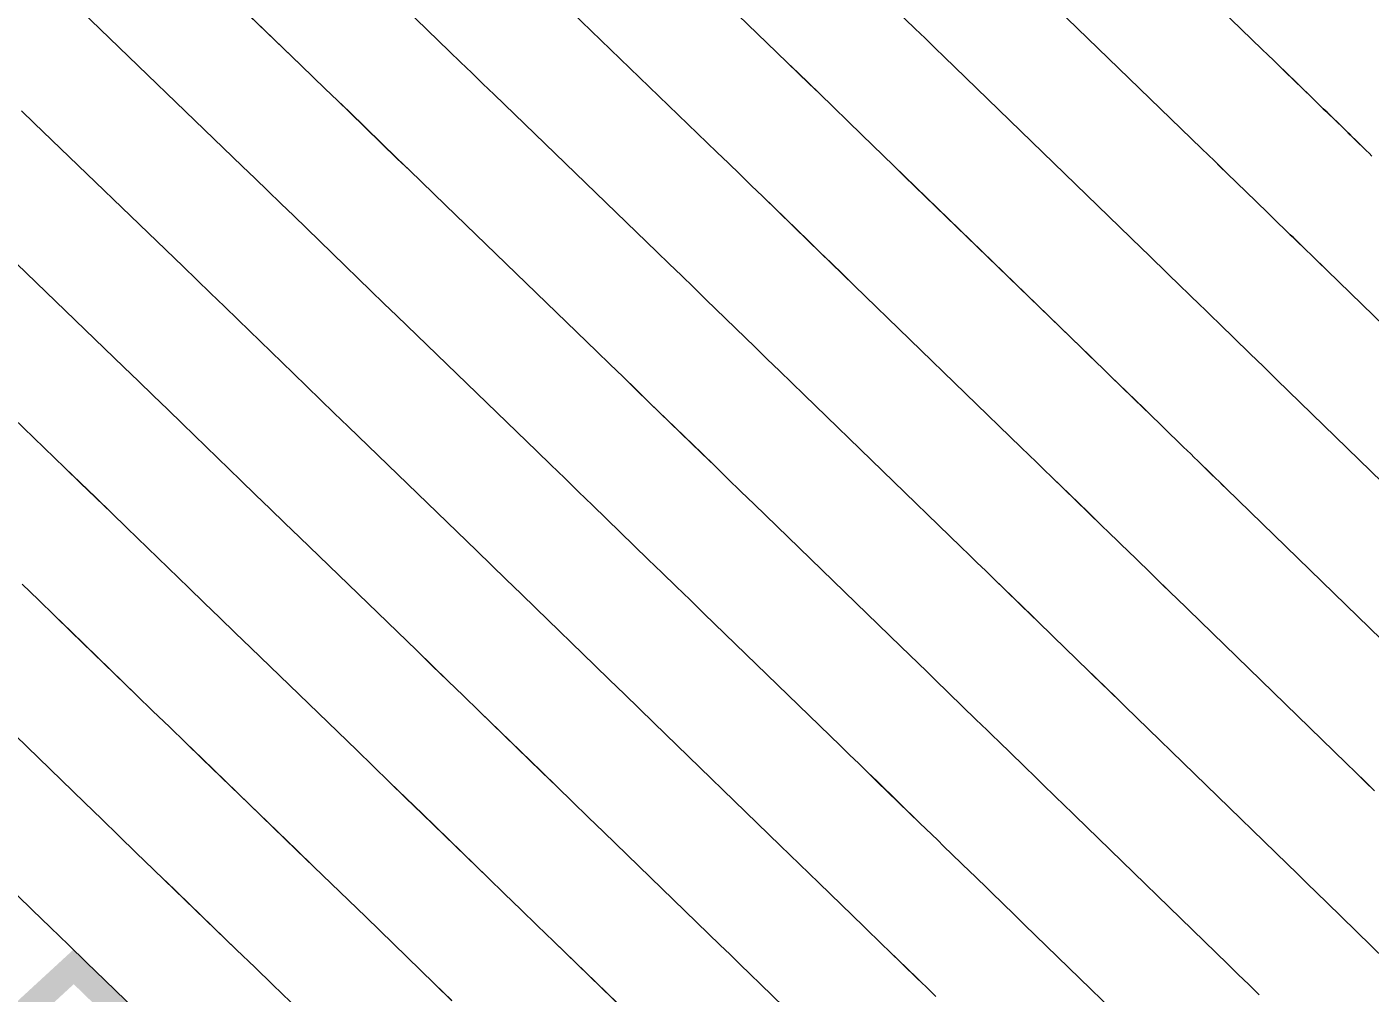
# Model space of a CAD drawing. Extents: x 954385 to 988206, y 1868364 to 1924553.
# Drawn here: x 955894.3 to 955929.86, y 1923025.36 to 1923050.93 of the extents above; entities that cross this region are included whole.
import ezdxf

# ---------------------------------------------------------------- set-up
doc = ezdxf.new("R2010")
doc.units = 0
for name, color, linetype in [('1', 7, 'Continuous'), ('Ex_Major Contours', 7, 'Continuous'), ('Ex_Minor Contours', 7, 'Continuous')]:
    doc.layers.add(name, color=color, linetype=linetype)

msp = doc.modelspace()

# ---------------------------------------------------------------- linework, layer by layer
at = {"layer": '1'}
for points in [[(955929.903, 1923047.515), (955929.828, 1923047.588), (955929.754, 1923047.661), (955929.454, 1923047.952), (955929.379, 1923048.025), (955929.304, 1923048.098), (955929.23, 1923048.171), (955929.155, 1923048.244), (955928.713, 1923048.672), (955928.615, 1923048.768), (955928.516, 1923048.863), (955928.418, 1923048.959), (955928.319, 1923049.055), (955927.605, 1923049.748), (955927.453, 1923049.896), (955927.302, 1923050.043), (955927.15, 1923050.19), (955926.998, 1923050.338), (955921.502, 1923055.666)], [(955930.794, 1923034.102), (955926.044, 1923038.717), (955925.95, 1923038.808), (955925.856, 1923038.899), (955925.762, 1923038.991), (955925.669, 1923039.082), (955925.293, 1923039.448), (955925.2, 1923039.539), (955925.106, 1923039.63), (955925.012, 1923039.721), (955924.918, 1923039.813), (955924.364, 1923040.35), (955924.241, 1923040.469), (955924.117, 1923040.589), (955923.994, 1923040.709), (955923.87, 1923040.829), (955922.975, 1923041.699), (955922.785, 1923041.884), (955922.595, 1923042.068), (955922.404, 1923042.253), (955922.214, 1923042.438), (955917.525, 1923046.984), (955917.244, 1923047.257), (955916.963, 1923047.529), (955916.682, 1923047.802), (955916.401, 1923048.075), (955915.277, 1923049.166), (955914.996, 1923049.439), (955914.715, 1923049.712), (955914.434, 1923049.984), (955914.152, 1923050.257), (955909.242, 1923055.002)], [(955926.921, 1923025.316), (955926.643, 1923025.587), (955926.366, 1923025.857), (955926.088, 1923026.127), (955922.035, 1923030.064), (955921.922, 1923030.174), (955921.809, 1923030.284), (955921.697, 1923030.393), (955921.584, 1923030.503), (955921.133, 1923030.943), (955921.02, 1923031.052), (955920.907, 1923031.162), (955920.794, 1923031.272), (955920.681, 1923031.382), (955920.016, 1923032.027), (955919.867, 1923032.171), (955919.718, 1923032.316), (955919.57, 1923032.46), (955919.421, 1923032.604), (955918.345, 1923033.649), (955918.117, 1923033.872), (955917.888, 1923034.094), (955917.659, 1923034.316), (955917.43, 1923034.538), (955913.548, 1923038.302), (955913.201, 1923038.639), (955912.854, 1923038.975), (955912.507, 1923039.312), (955912.16, 1923039.649), (955910.774, 1923040.996), (955910.427, 1923041.332), (955910.08, 1923041.669), (955909.733, 1923042.005), (955909.385, 1923042.341), (955905.378, 1923046.213), (955905.059, 1923046.521), (955904.741, 1923046.829), (955904.423, 1923047.138), (955904.105, 1923047.446), (955902.835, 1923048.681), (955902.517, 1923048.989), (955902.199, 1923049.297), (955901.88, 1923049.605), (955901.562, 1923049.913), (955896.976, 1923054.335)], [(955933.932, 1923039.419), (955928.717, 1923044.485), (955928.635, 1923044.564), (955928.554, 1923044.643), (955928.473, 1923044.722), (955928.392, 1923044.801), (955928.067, 1923045.117), (955927.986, 1923045.196), (955927.905, 1923045.275), (955927.824, 1923045.354), (955927.742, 1923045.433), (955927.264, 1923045.898), (955927.157, 1923046.002), (955927.05, 1923046.105), (955926.943, 1923046.209), (955926.836, 1923046.313), (955926.062, 1923047.065), (955925.897, 1923047.225), (955925.733, 1923047.385), (955925.568, 1923047.545), (955925.403, 1923047.704), (955920.177, 1923052.772)], [(955929.975, 1923030.714), (955929.725, 1923030.958), (955929.475, 1923031.201), (955929.225, 1923031.444), (955924.708, 1923035.833), (955924.608, 1923035.93), (955924.507, 1923036.028), (955924.407, 1923036.125), (955924.307, 1923036.223), (955923.906, 1923036.613), (955923.806, 1923036.71), (955923.706, 1923036.808), (955923.606, 1923036.905), (955923.505, 1923037.002), (955922.915, 1923037.575), (955922.783, 1923037.703), (955922.651, 1923037.831), (955922.519, 1923037.959), (955922.387, 1923038.088), (955921.432, 1923039.016), (955921.229, 1923039.213), (955921.026, 1923039.41), (955920.822, 1923039.607), (955920.619, 1923039.805), (955916.199, 1923044.09), (955915.896, 1923044.384), (955915.593, 1923044.678), (955915.29, 1923044.972), (955914.987, 1923045.266), (955913.776, 1923046.443), (955913.473, 1923046.737), (955913.17, 1923047.031), (955912.867, 1923047.325), (955912.563, 1923047.618), (955907.954, 1923052.072)], [(955916.778, 1923051.89), (955917.814, 1923050.884), (955918.073, 1923050.632), (955918.332, 1923050.381), (955918.592, 1923050.129), (955918.851, 1923049.878), (955923.808, 1923045.071), (955923.986, 1923044.899), (955924.164, 1923044.727), (955924.341, 1923044.554), (955924.519, 1923044.382), (955925.353, 1923043.571), (955925.468, 1923043.459), (955925.584, 1923043.347), (955925.699, 1923043.236), (955925.814, 1923043.124), (955926.33, 1923042.623), (955926.418, 1923042.538), (955926.505, 1923042.453), (955926.593, 1923042.368), (955926.68, 1923042.283), (955927.03, 1923041.942), (955927.118, 1923041.857), (955927.205, 1923041.771), (955927.293, 1923041.686), (955927.38, 1923041.601), (955932.363, 1923036.761)], [(955895.734, 1923051.362), (955899.997, 1923047.251), (955900.339, 1923046.921), (955900.68, 1923046.591), (955901.021, 1923046.261), (955901.362, 1923045.93), (955902.725, 1923044.606), (955903.066, 1923044.275), (955903.407, 1923043.945), (955903.748, 1923043.614), (955904.089, 1923043.284), (955907.796, 1923039.702), (955908.166, 1923039.345), (955908.535, 1923038.988), (955908.904, 1923038.63), (955909.272, 1923038.272), (955910.747, 1923036.84), (955911.115, 1923036.482), (955911.484, 1923036.124), (955911.853, 1923035.766), (955912.222, 1923035.408), (955915.835, 1923031.905), (955916.077, 1923031.67), (955916.319, 1923031.436), (955916.56, 1923031.201), (955916.802, 1923030.966), (955917.939, 1923029.862), (955918.095, 1923029.71), (955918.252, 1923029.558), (955918.409, 1923029.405), (955918.566, 1923029.253), (955919.269, 1923028.571), (955919.388, 1923028.455), (955919.507, 1923028.34), (955919.626, 1923028.224), (955919.746, 1923028.108), (955920.222, 1923027.644), (955920.341, 1923027.528), (955920.46, 1923027.412), (955920.58, 1923027.296), (955920.699, 1923027.18), (955924.519, 1923023.469)], [(955930.271, 1923026.235), (955928.711, 1923027.758), (955928.448, 1923028.015), (955928.184, 1923028.272), (955927.92, 1923028.529), (955927.656, 1923028.786), (955923.371, 1923032.948), (955923.265, 1923033.052), (955923.158, 1923033.156), (955923.052, 1923033.259), (955922.945, 1923033.363), (955922.519, 1923033.778), (955922.413, 1923033.881), (955922.306, 1923033.985), (955922.2, 1923034.088), (955922.093, 1923034.192), (955921.465, 1923034.801), (955921.325, 1923034.937), (955921.185, 1923035.073), (955921.045, 1923035.21), (955920.904, 1923035.346), (955919.889, 1923036.332), (955919.673, 1923036.542), (955919.457, 1923036.752), (955919.241, 1923036.962), (955919.024, 1923037.171), (955914.873, 1923041.196), (955914.548, 1923041.511), (955914.223, 1923041.827), (955913.899, 1923042.142), (955913.574, 1923042.457), (955912.275, 1923043.719), (955911.95, 1923044.035), (955911.625, 1923044.35), (955911.3, 1923044.665), (955910.974, 1923044.979), (955906.666, 1923049.143), (955906.37, 1923049.428), (955906.075, 1923049.714), (955905.78, 1923050), (955905.486, 1923050.286), (955904.307, 1923051.431)], [(955894.161, 1923048.709), (955894.493, 1923048.389), (955898.432, 1923044.59), (955898.797, 1923044.238), (955899.162, 1923043.885), (955899.526, 1923043.533), (955899.89, 1923043.179), (955901.345, 1923041.766), (955901.709, 1923041.413), (955902.073, 1923041.06), (955902.437, 1923040.707), (955902.801, 1923040.355), (955906.207, 1923037.064), (955906.598, 1923036.685), (955906.99, 1923036.307), (955907.38, 1923035.928), (955907.771, 1923035.548), (955909.333, 1923034.031), (955909.724, 1923033.652), (955910.114, 1923033.272), (955910.505, 1923032.893), (955910.896, 1923032.514), (955914.24, 1923029.271), (955914.495, 1923029.024), (955914.75, 1923028.777), (955915.004, 1923028.53), (955915.259, 1923028.283), (955916.456, 1923027.12), (955916.621, 1923026.96), (955916.786, 1923026.8), (955916.951, 1923026.639), (955917.116, 1923026.479), (955917.856, 1923025.761), (955917.982, 1923025.639), (955918.108, 1923025.517), (955918.233, 1923025.395), (955918.359, 1923025.273)], [(955893.252, 1923045.416), (955896.868, 1923041.929), (955897.256, 1923041.554), (955897.643, 1923041.179), (955898.031, 1923040.804), (955898.418, 1923040.429), (955899.964, 1923038.926), (955900.351, 1923038.55), (955900.738, 1923038.175), (955901.126, 1923037.8), (955901.513, 1923037.425), (955904.618, 1923034.425), (955905.031, 1923034.026), (955905.445, 1923033.626), (955905.857, 1923033.225), (955906.27, 1923032.825), (955907.92, 1923031.222), (955908.332, 1923030.822), (955908.745, 1923030.421), (955909.157, 1923030.021), (955909.57, 1923029.62), (955912.646, 1923026.638), (955912.913, 1923026.379), (955913.181, 1923026.119), (955913.448, 1923025.86), (955913.716, 1923025.6), (955914.973, 1923024.379)], [(955911.051, 1923024.005), (955908.244, 1923026.726), (955907.81, 1923027.148), (955907.375, 1923027.57), (955906.94, 1923027.991), (955906.506, 1923028.413), (955904.769, 1923030.101), (955904.334, 1923030.523), (955903.899, 1923030.945), (955903.464, 1923031.366), (955903.029, 1923031.787), (955900.225, 1923034.496), (955899.815, 1923034.893), (955899.404, 1923035.29), (955898.994, 1923035.688), (955898.584, 1923036.086), (955896.945, 1923037.678), (955896.535, 1923038.076), (955896.125, 1923038.474), (955895.714, 1923038.871), (955895.303, 1923039.267), (955892.01, 1923042.443)], [(955905.549, 1923025.161), (955905.093, 1923025.605), (955903.267, 1923027.378), (955902.811, 1923027.821), (955902.354, 1923028.263), (955901.897, 1923028.706), (955901.44, 1923029.148), (955898.937, 1923031.567), (955898.504, 1923031.986), (955898.07, 1923032.406), (955897.637, 1923032.826), (955897.204, 1923033.246), (955895.473, 1923034.928), (955895.04, 1923035.348), (955894.607, 1923035.768), (955894.173, 1923036.187)], [(955896.372, 1923029.874), (955896.28, 1923029.963), (955895.824, 1923030.406), (955894, 1923032.177)], [(955901.288, 1923025.118), (955900.809, 1923025.582), (955900.33, 1923026.046), (955899.851, 1923026.51), (955897.966, 1923028.331)]]:
    msp.add_lwpolyline(points, dxfattribs=at)
at = {"layer": 'Ex_Major Contours'}
for points in [[(955929.975, 1923030.714), (955929.725, 1923030.957), (955929.475, 1923031.2), (955929.225, 1923031.444), (955924.708, 1923035.833), (955924.608, 1923035.931), (955924.508, 1923036.028), (955924.408, 1923036.126), (955924.307, 1923036.223), (955923.907, 1923036.613), (955923.806, 1923036.711), (955923.706, 1923036.808), (955923.606, 1923036.906), (955923.506, 1923037.003), (955922.915, 1923037.576), (955922.783, 1923037.704), (955922.651, 1923037.832), (955922.52, 1923037.96), (955922.388, 1923038.088), (955921.433, 1923039.016), (955921.229, 1923039.214), (955921.026, 1923039.411), (955920.823, 1923039.608), (955920.62, 1923039.805), (955916.2, 1923044.091), (955915.897, 1923044.385), (955915.594, 1923044.679), (955915.291, 1923044.973), (955914.988, 1923045.267), (955913.777, 1923046.444), (955913.474, 1923046.738), (955913.171, 1923047.032), (955912.867, 1923047.325), (955912.564, 1923047.619), (955907.954, 1923052.072)], [(955893.251, 1923045.414), (955896.868, 1923041.928), (955897.256, 1923041.554), (955897.643, 1923041.179), (955898.031, 1923040.804), (955898.418, 1923040.428), (955899.964, 1923038.925), (955900.351, 1923038.55), (955900.738, 1923038.175), (955901.126, 1923037.8), (955901.514, 1923037.425), (955904.619, 1923034.426), (955905.032, 1923034.026), (955905.445, 1923033.626), (955905.858, 1923033.226), (955906.27, 1923032.825), (955907.92, 1923031.223), (955908.333, 1923030.822), (955908.745, 1923030.422), (955909.158, 1923030.021), (955909.571, 1923029.621), (955912.646, 1923026.639), (955912.914, 1923026.38), (955913.181, 1923026.12), (955913.449, 1923025.86), (955913.716, 1923025.601), (955914.973, 1923024.379)]]:
    msp.add_lwpolyline(points, dxfattribs=at)
at = {"layer": 'Ex_Minor Contours'}
for points in [[(955929.904, 1923047.516), (955929.829, 1923047.589), (955929.754, 1923047.662), (955929.455, 1923047.953), (955929.38, 1923048.026), (955929.305, 1923048.099), (955929.23, 1923048.172), (955929.155, 1923048.245), (955928.714, 1923048.673), (955928.615, 1923048.768), (955928.517, 1923048.864), (955928.418, 1923048.96), (955928.32, 1923049.055), (955927.606, 1923049.749), (955927.454, 1923049.896), (955927.302, 1923050.044), (955927.15, 1923050.191), (955926.998, 1923050.339), (955921.503, 1923055.667)], [(955909.242, 1923055.001), (955914.153, 1923050.257), (955914.434, 1923049.985), (955914.716, 1923049.713), (955914.997, 1923049.44), (955915.278, 1923049.167), (955916.402, 1923048.076), (955916.682, 1923047.803), (955916.963, 1923047.53), (955917.245, 1923047.257), (955917.526, 1923046.985), (955922.214, 1923042.439), (955922.405, 1923042.254), (955922.595, 1923042.069), (955922.786, 1923041.884), (955922.976, 1923041.699), (955923.871, 1923040.83), (955923.994, 1923040.71), (955924.118, 1923040.59), (955924.241, 1923040.47), (955924.365, 1923040.35), (955924.918, 1923039.813), (955925.012, 1923039.722), (955925.106, 1923039.631), (955925.2, 1923039.54), (955925.294, 1923039.448), (955925.669, 1923039.083), (955925.763, 1923038.992), (955925.857, 1923038.9), (955925.951, 1923038.809), (955926.045, 1923038.718), (955930.794, 1923034.102)], [(955926.921, 1923025.316), (955926.643, 1923025.586), (955926.366, 1923025.857), (955926.088, 1923026.127), (955922.036, 1923030.065), (955921.923, 1923030.175), (955921.81, 1923030.284), (955921.697, 1923030.394), (955921.584, 1923030.504), (955921.133, 1923030.943), (955921.02, 1923031.053), (955920.907, 1923031.163), (955920.794, 1923031.273), (955920.681, 1923031.382), (955920.016, 1923032.028), (955919.867, 1923032.172), (955919.719, 1923032.316), (955919.57, 1923032.46), (955919.422, 1923032.604), (955918.346, 1923033.65), (955918.117, 1923033.872), (955917.888, 1923034.095), (955917.659, 1923034.317), (955917.43, 1923034.539), (955913.548, 1923038.303), (955913.201, 1923038.639), (955912.854, 1923038.976), (955912.508, 1923039.313), (955912.161, 1923039.649), (955910.774, 1923040.996), (955910.427, 1923041.333), (955910.08, 1923041.669), (955909.733, 1923042.006), (955909.386, 1923042.341), (955905.378, 1923046.213), (955905.059, 1923046.521), (955904.741, 1923046.829), (955904.423, 1923047.137), (955904.105, 1923047.445), (955902.835, 1923048.68), (955902.517, 1923048.988), (955902.199, 1923049.296), (955901.88, 1923049.604), (955901.562, 1923049.912), (955896.975, 1923054.333)], [(955920.177, 1923052.773), (955925.404, 1923047.705), (955925.568, 1923047.546), (955925.733, 1923047.386), (955925.898, 1923047.226), (955926.062, 1923047.066), (955926.837, 1923046.313), (955926.943, 1923046.21), (955927.05, 1923046.106), (955927.157, 1923046.002), (955927.264, 1923045.898), (955927.743, 1923045.434), (955927.824, 1923045.355), (955927.905, 1923045.276), (955927.986, 1923045.197), (955928.068, 1923045.118), (955928.392, 1923044.802), (955928.474, 1923044.723), (955928.555, 1923044.644), (955928.636, 1923044.565), (955928.717, 1923044.486), (955933.932, 1923039.419)], [(955932.363, 1923036.76), (955927.381, 1923041.602), (955927.293, 1923041.687), (955927.206, 1923041.772), (955927.118, 1923041.857), (955927.031, 1923041.943), (955926.681, 1923042.283), (955926.593, 1923042.368), (955926.506, 1923042.454), (955926.418, 1923042.539), (955926.33, 1923042.624), (955925.814, 1923043.124), (955925.699, 1923043.236), (955925.584, 1923043.348), (955925.469, 1923043.46), (955925.354, 1923043.572), (955924.519, 1923044.383), (955924.342, 1923044.555), (955924.164, 1923044.727), (955923.987, 1923044.9), (955923.809, 1923045.072), (955918.851, 1923049.879), (955918.592, 1923050.13), (955918.333, 1923050.382), (955918.074, 1923050.633), (955917.815, 1923050.885), (955916.779, 1923051.891)], [(955924.519, 1923023.469), (955920.699, 1923027.181), (955920.58, 1923027.296), (955920.461, 1923027.412), (955920.342, 1923027.528), (955920.222, 1923027.644), (955919.746, 1923028.108), (955919.627, 1923028.224), (955919.507, 1923028.34), (955919.388, 1923028.456), (955919.269, 1923028.572), (955918.566, 1923029.253), (955918.409, 1923029.406), (955918.253, 1923029.558), (955918.096, 1923029.71), (955917.939, 1923029.863), (955916.803, 1923030.967), (955916.561, 1923031.202), (955916.319, 1923031.436), (955916.077, 1923031.671), (955915.836, 1923031.906), (955912.222, 1923035.409), (955911.853, 1923035.767), (955911.485, 1923036.125), (955911.116, 1923036.483), (955910.747, 1923036.841), (955909.273, 1923038.273), (955908.904, 1923038.631), (955908.535, 1923038.988), (955908.166, 1923039.346), (955907.797, 1923039.703), (955904.09, 1923043.284), (955903.748, 1923043.614), (955903.407, 1923043.944), (955903.066, 1923044.275), (955902.725, 1923044.605), (955901.362, 1923045.929), (955901.021, 1923046.26), (955900.68, 1923046.591), (955900.339, 1923046.921), (955899.997, 1923047.25), (955895.734, 1923051.36)], [(955930.27, 1923026.234), (955928.711, 1923027.757), (955928.448, 1923028.015), (955928.184, 1923028.272), (955927.92, 1923028.529), (955927.656, 1923028.785), (955923.372, 1923032.949), (955923.265, 1923033.053), (955923.159, 1923033.156), (955923.052, 1923033.26), (955922.946, 1923033.364), (955922.52, 1923033.778), (955922.413, 1923033.882), (955922.307, 1923033.986), (955922.2, 1923034.089), (955922.093, 1923034.193), (955921.465, 1923034.802), (955921.325, 1923034.938), (955921.185, 1923035.074), (955921.045, 1923035.21), (955920.905, 1923035.346), (955919.889, 1923036.333), (955919.673, 1923036.543), (955919.457, 1923036.753), (955919.241, 1923036.963), (955919.025, 1923037.172), (955914.874, 1923041.197), (955914.549, 1923041.512), (955914.224, 1923041.827), (955913.899, 1923042.143), (955913.574, 1923042.458), (955912.275, 1923043.72), (955911.951, 1923044.035), (955911.626, 1923044.35), (955911.3, 1923044.665), (955910.975, 1923044.98), (955906.666, 1923049.142), (955906.37, 1923049.428), (955906.075, 1923049.713), (955905.78, 1923049.999), (955905.485, 1923050.285), (955904.307, 1923051.43)], [(955918.359, 1923025.273), (955918.233, 1923025.395), (955918.108, 1923025.518), (955917.982, 1923025.64), (955917.856, 1923025.762), (955917.117, 1923026.479), (955916.951, 1923026.64), (955916.786, 1923026.8), (955916.621, 1923026.96), (955916.456, 1923027.121), (955915.259, 1923028.284), (955915.005, 1923028.531), (955914.75, 1923028.778), (955914.496, 1923029.025), (955914.241, 1923029.272), (955910.896, 1923032.515), (955910.506, 1923032.894), (955910.115, 1923033.273), (955909.724, 1923033.652), (955909.334, 1923034.032), (955907.772, 1923035.549), (955907.381, 1923035.928), (955906.99, 1923036.307), (955906.599, 1923036.686), (955906.208, 1923037.064), (955902.802, 1923040.354), (955902.437, 1923040.707), (955902.073, 1923041.059), (955901.709, 1923041.412), (955901.345, 1923041.765), (955899.89, 1923043.179), (955899.526, 1923043.532), (955899.162, 1923043.885), (955898.797, 1923044.237), (955898.432, 1923044.589), (955894.493, 1923048.387), (955894.161, 1923048.708)], [(955892.01, 1923042.441), (955895.303, 1923039.267), (955895.714, 1923038.87), (955896.125, 1923038.473), (955896.535, 1923038.075), (955896.945, 1923037.678), (955898.584, 1923036.085), (955898.994, 1923035.688), (955899.404, 1923035.29), (955899.815, 1923034.893), (955900.225, 1923034.496), (955903.029, 1923031.787), (955903.465, 1923031.366), (955903.9, 1923030.945), (955904.335, 1923030.524), (955904.769, 1923030.102), (955906.507, 1923028.414), (955906.941, 1923027.992), (955907.375, 1923027.57), (955907.81, 1923027.149), (955908.245, 1923026.727), (955911.051, 1923024.006)], [(955894.173, 1923036.186), (955894.607, 1923035.767), (955895.04, 1923035.347), (955895.473, 1923034.927), (955897.204, 1923033.245), (955897.637, 1923032.825), (955898.07, 1923032.405), (955898.504, 1923031.986), (955898.937, 1923031.566), (955901.44, 1923029.149), (955901.898, 1923028.706), (955902.355, 1923028.264), (955902.812, 1923027.821), (955903.268, 1923027.378), (955905.093, 1923025.605), (955905.549, 1923025.162)], [(955894.001, 1923032.176), (955895.824, 1923030.405), (955896.28, 1923029.963), (955896.736, 1923029.52), (955897.193, 1923029.078), (955897.649, 1923028.637), (955899.851, 1923026.51), (955900.331, 1923026.047), (955900.81, 1923025.583), (955901.288, 1923025.119)], [(955892.528, 1923029.426), (955894.443, 1923027.565), (955894.922, 1923027.1), (955895.402, 1923026.636), (955895.881, 1923026.171), (955896.361, 1923025.708), (955898.299, 1923023.836)]]:
    msp.add_lwpolyline(points, dxfattribs=at)

# ---------------------------------------------------------------- texts
at = {"layer": '1'}
msp.add_text('585', height=6, rotation=315.8863, dxfattribs=at).set_placement((955890.877, 1923022.668))

doc.saveas('drawing.dxf')
